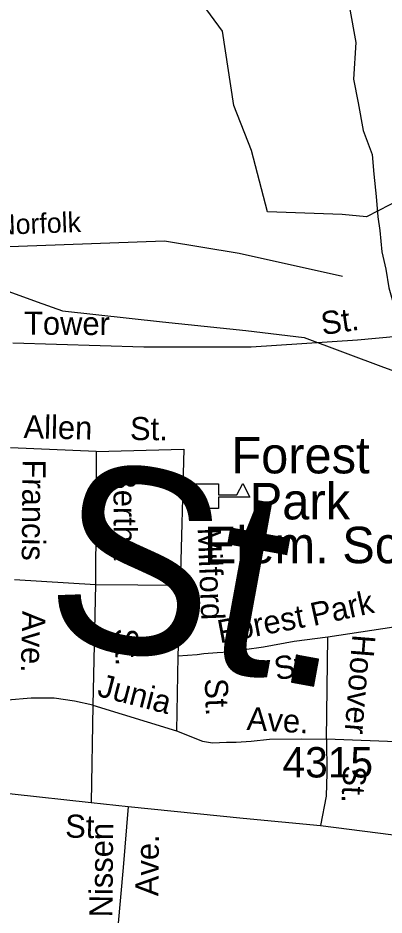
# Model space of a CAD drawing. Extents: x 1553981 to 1780076, y 812965 to 996873.
# Drawn here: x 1634418 to 1634606.1, y 846863.2 to 847324.5 of the extents above; entities that cross this region are included whole.
import ezdxf

# ---------------------------------------------------------------- set-up
doc = ezdxf.new("R2010")
doc.units = 0
for name, color, linetype in [('Exist Aviation Coast Guard Station CELL', 7, 'Continuous'), ('Exist Cultural Educational Facility High Label', 7, 'Continuous'), ('Exist Hydrographic Creek Single Shore', 7, 'Continuous'), ('Exist Railroad Mainline Label', 7, 'Continuous'), ('Exist Railroad Siding', 7, 'Continuous'), ('Exist Road Non-System Type 51 Label', 7, 'Continuous'), ('Exist Road Secondary Type 51 Attributed', 7, 'Continuous'), ('Exist Road Secondary Type 51 Number Label', 7, 'Continuous'), ('Exist Utilities Electrical Transmission Line', 7, 'Continuous'), ('Map Preparation Border Antique Large Shape', 7, 'Continuous'), ('Map Preparation Border County Name Lower Right Label', 7, 'Continuous')]:
    doc.layers.add(name, color=color, linetype=linetype)

msp = doc.modelspace()

# ---------------------------------------------------------------- linework, layer by layer
at = {"layer": 'Exist Aviation Coast Guard Station CELL'}
msp.add_lwpolyline([(1634508.87, 847084.99), (1634521.11, 847084.99), (1634521.11, 847079.24), (1634530.5, 847079.24), (1634533.53, 847085.12), (1634537.18, 847078.04), (1634521.11, 847078.04), (1634521.11, 847072.29), (1634508.87, 847072.29)], close=True, dxfattribs=at)
at = {"layer": 'Exist Hydrographic Creek Single Shore'}
msp.add_lwpolyline([(1634679.73, 847161.96), (1634652.35, 847226.94), (1634641.97, 847236.17), (1634621.1, 847234.55), (1634597.11, 847222.31), (1634584.6, 847223.39), (1634546.19, 847224.85), (1634537.97, 847256.34), (1634528.98, 847279.5), (1634523.09, 847317.78), (1634492.35, 847359.85)], dxfattribs=at)
at = {"layer": 'Exist Railroad Siding'}
msp.add_lwpolyline([(1634089.37, 847315.13), (1634105.98, 847304.94), (1634143.75, 847291.54), (1634213.13, 847267.14), (1634291.75, 847240.41), (1634352.82, 847219.77), (1634383.09, 847209.86), (1634404.13, 847206.69), (1634493.33, 847209.9), (1634531.76, 847203.52), (1634584.79, 847191.73)], dxfattribs=at)
at = {"layer": 'Exist Road Secondary Type 51 Attributed'}
msp.add_lwpolyline([(1634368.51, 846931.04), (1634414.99, 846925.49), (1634455.57, 846921.12), (1634474.57, 846918.93), (1634533.83, 846913), (1634573.45, 846909.26), (1634617.65, 846903.64), (1634643.26, 846901.3), (1634679.38, 846898.21), (1634687.3, 846897.82), (1634694.06, 846896.85), (1634705.65, 846893.95), (1634718.21, 846891.63), (1634727.29, 846890.09), (1634734.63, 846888.93), (1634743.9, 846888.15), (1634749.12, 846888.15), (1634760.13, 846888.35), (1634788.06, 846888.58), (1634821.48, 846888.97), (1634862.93, 846892.53), (1634884.89, 846894.06), (1634901.24, 846894.57), (1634922.44, 846894.57)], dxfattribs=at)
at = {"layer": 'Exist Utilities Electrical Transmission Line'}
msp.add_lwpolyline([(1633983.25, 847336.25), (1634034.74, 847318.32), (1634094.15, 847296.33), (1634151.37, 847277.58), (1634234.44, 847248.26), (1634301.59, 847223.9), (1634366.5, 847200.82), (1634427.91, 847178.51), (1634440.84, 847173.85), (1634492.23, 847168.2), (1634535.17, 847163.88), (1634565.08, 847160.24), (1634605.87, 847144.98), (1634663.3, 847124.23), (1634790.89, 847078.34), (1634842.13, 847060.69), (1634869.75, 847052.33), (1634976.64, 847010.96)], dxfattribs=at)
at = {"layer": 'Map Preparation Border County Name Lower Right Label'}
for p, q in [((1634458.26, 847101.65), (1634414.24, 847103.47)), ((1634458.26, 847101.65), (1634457.88, 847033.2)), ((1634416.27, 847035.67), (1634457.88, 847033.2)), ((1634457.88, 847033.2), (1634456.47, 846971.06)), ((1634457.88, 847033.2), (1634501.36, 847032.83)), ((1634501.36, 847032.83), (1634500.14, 846996.34)), ((1634617.86, 847012.32), (1634577.19, 847006.01)), ((1634576.57, 846953.58), (1634577.19, 847006.01)), ((1634500.14, 846996.34), (1634499.52, 846957.95)), ((1634456.47, 846971.06), (1634455.57, 846921.12)), ((1634456.47, 846971.06), (1634499.52, 846957.95)), ((1634617.96, 846952.02), (1634576.57, 846953.58))]:
    msp.add_line(p, q, dxfattribs=at)
for points in [[(1634588.46, 847329.91), (1634591.65, 847311.86), (1634590.49, 847293.08), (1634592.8, 847280.84), (1634595.49, 847266.59), (1634600.11, 847254.27), (1634600.88, 847244.25), (1634602.03, 847232.7), (1634602.99, 847222.2), (1634603.9, 847215.18), (1634604.96, 847204.21), (1634607.09, 847195.41), (1634608.58, 847185.71), (1634610.68, 847178.59), (1634612.05, 847170.8), (1634612.83, 847160.86)], [(1634415.4, 847157.39), (1634482.75, 847155.47), (1634537.78, 847155.47), (1634592.43, 847158.93), (1634612.83, 847160.86)], [(1634458.26, 847101.65), (1634503.29, 847102.81), (1634501.36, 847032.83)], [(1634577.19, 847006.01), (1634559.93, 847003.89), (1634544.14, 847000.88), (1634534.38, 846999.53), (1634526.38, 846998.42), (1634520.36, 846998.02), (1634513.56, 846997.59), (1634510.12, 846996.96), (1634500.14, 846996.34)], [(1634456.47, 846971.06), (1634447.05, 846973.25), (1634436.66, 846974.79), (1634424.73, 846974.79), (1634412.66, 846973.63)], [(1634499.52, 846957.95), (1634512.93, 846952.64), (1634517.92, 846951.71), (1634525.1, 846952.02), (1634530.09, 846952.02), (1634537.89, 846952.64), (1634547.24, 846953.58), (1634563.78, 846953.89), (1634576.57, 846953.58)], [(1634576.57, 846953.58), (1634576.78, 846936.1), (1634576.47, 846924.24), (1634573.45, 846909.26)], [(1634474.57, 846918.93), (1634472.07, 846887.72), (1634469.26, 846857.13)]]:
    msp.add_lwpolyline(points, dxfattribs=at)

# ---------------------------------------------------------------- texts
at = {"layer": 'Exist Cultural Educational Facility High Label'}
for s, p in [('Forest', (1634527.67, 847090.32)), ('Park', (1634537.12, 847066.66)), ('Elem. Sch.', (1634513.59, 847044.12))]:
    msp.add_text(s, height=18.75, dxfattribs=at).set_placement(p)
at = {"layer": 'Exist Railroad Mainline Label'}
msp.add_text('Norfolk', height=10.253, rotation=2.0118, dxfattribs=at).set_placement((1634407.11, 847212.98))
at = {"layer": 'Exist Road Non-System Type 51 Label'}
for s, height, rotation, p in [('Tower', 11.875, 359.6405, (1634421.11, 847161.68)), ('St.', 11.875, 8.2818, (1634574.6, 847161.43)), ('Allen', 11.875, 358.7712, (1634420.79, 847108.46)), ('St.', 11.875, 359.4163, (1634475.55, 847107.48)), ('Francis', 11.875, 269.478, (1634420.43, 847097.51)), ('St.', 95, 349.6437, (1634428.77, 847006.36)), ('Bertha', 11.875, 270.36, (1634467.04, 847092.45)), ('Milford', 11.875, 272.2763, (1634510.36, 847062.27)), ('Park', 11.875, 12.3877, (1634569.79, 847011.76)), ('Forest', 11.875, 10.776, (1634521.77, 847002.89)), ('Ave.', 11.875, 268.5948, (1634420.28, 847019.64)), ('St.', 11.875, 271.0625, (1634467.86, 847010.55)), ('Hoover', 11.875, 265.4332, (1634589.94, 847007.74)), ('St.', 11.875, 10.776, (1634550.87, 846983.82)), ('Junia', 11.875, 345.4682, (1634458.24, 846975.96)), ('St.', 11.875, 271.9679, (1634513.98, 846984.77)), ('Ave.', 11.875, 356.6884, (1634535.39, 846958.42)), ('St.', 11.875, 266.8277, (1634585.32, 846940.33)), ('Nissen', 11.875, 89.4961, (1634466.54, 846861.98)), ('Ave.', 11.875, 89.4961, (1634490.19, 846872.84))]:
    msp.add_text(s, height=height, rotation=rotation, dxfattribs=at).set_placement(p)
at = {"layer": 'Exist Road Secondary Type 51 Number Label'}
msp.add_text('4315', height=15.625, dxfattribs=at).set_placement((1634553.99, 846933.93))
at = {"layer": 'Map Preparation Border Antique Large Shape'}
msp.add_text('St.', height=11.875, rotation=358.8001, dxfattribs=at).set_placement((1634442.2, 846903.05))

doc.saveas('drawing.dxf')
